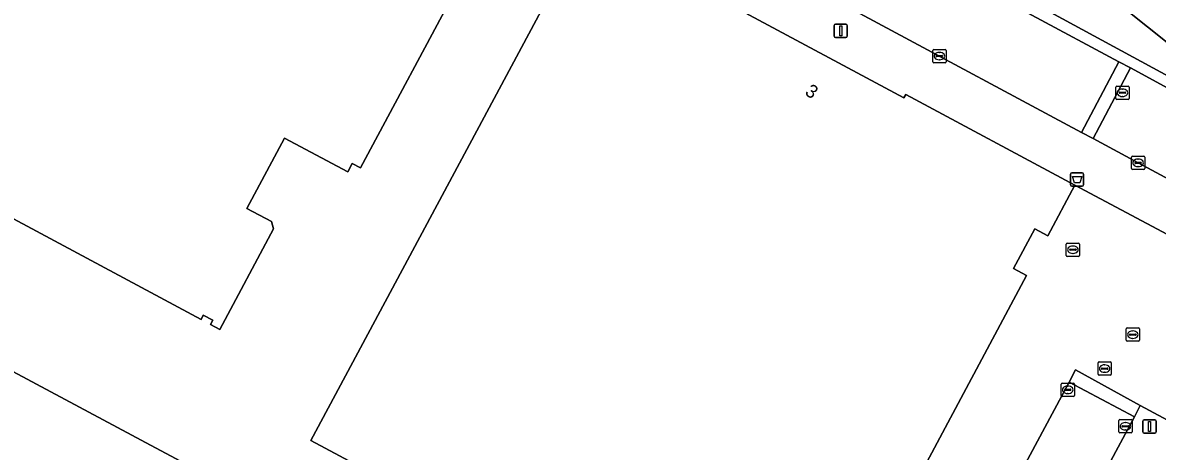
# Model space of a CAD drawing. Extents: x 159489 to 160304, y 383825 to 384531.
# Drawn here: x 160091.6 to 160177, y 383987 to 384019.2 of the extents above; entities that cross this region are included whole.
import ezdxf

# ---------------------------------------------------------------- set-up
doc = ezdxf.new("R2010")
doc.units = 0
for name, color, linetype in [('IMGEO_Afvalbak', 7, 'Continuous'), ('IMGEO_Brandkraan', 7, 'Continuous'), ('IMGEO_Fietspad_gesloten', 7, 'Continuous'), ('IMGEO_Groenvoorziening', 7, 'Continuous'), ('IMGEO_Haag', 7, 'Continuous'), ('IMGEO_Kolk', 7, 'Continuous'), ('IMGEO_Lichtmast', 7, 'Continuous'), ('IMGEO_Pand', 7, 'Continuous'), ('IMGEO_Pand_nummerreeks', 7, 'Continuous'), ('IMGEO_Parkeervlak_open', 7, 'Continuous'), ('IMGEO_Rijbaan_lokaal_open', 7, 'Continuous'), ('IMGEO_Rioolput', 7, 'Continuous'), ('IMGEO_Voetpad_open', 7, 'Continuous')]:
    doc.layers.add(name, color=color, linetype=linetype)

msp = doc.modelspace()

# ---------------------------------------------------------------- linework, layer by layer
at = {"layer": 'IMGEO_Afvalbak'}
for p, q in [((160170.422, 384006.999), (160170.422, 384007.799)), ((160170.422, 384007.799), (160170.422, 384006.999)), ((160170.522, 384007.899), (160171.312, 384007.899)), ((160171.312, 384007.899), (160170.522, 384007.899)), ((160171.412, 384007.799), (160171.412, 384006.999)), ((160171.412, 384006.999), (160171.412, 384007.799)), ((160171.312, 384006.899), (160170.522, 384006.899)), ((160170.522, 384006.899), (160171.312, 384006.899))]:
    msp.add_line(p, q, dxfattribs=at)
msp.add_lwpolyline([(160170.565, 384007.613), (160171.269, 384007.613), (160171.12, 384007.143), (160170.714, 384007.143), (160170.565, 384007.613)], dxfattribs=at)
for centre, start, end in [((160170.522, 384007.799), 90, 180), ((160170.522, 384007.799), 90, 180), ((160171.312, 384007.799), 0, 90), ((160171.312, 384007.799), 360, 90), ((160170.522, 384006.999), 180, 270), ((160170.522, 384006.999), 180, 270), ((160171.312, 384006.999), 270, 0), ((160171.312, 384006.999), 270, 0)]:
    msp.add_arc(centre, 0.1, start, end, dxfattribs=at)
at = {"layer": 'IMGEO_Brandkraan'}
for p, q in [((160173.831, 384013.487), (160173.831, 384014.339)), ((160173.906, 384014.413), (160174.758, 384014.413)), ((160174.09, 384013.907), (160174.09, 384013.919)), ((160174.528, 384013.87), (160174.13, 384013.87)), ((160174.133, 384013.956), (160174.531, 384013.956)), ((160174.319, 384014.193), (160174.344, 384014.193)), ((160174.574, 384013.919), (160174.574, 384013.907)), ((160174.832, 384014.339), (160174.832, 384013.487)), ((160174.758, 384013.413), (160173.906, 384013.413)), ((160174.342, 384013.633), (160174.317, 384013.633))]:
    msp.add_line(p, q, dxfattribs=at)
for points in [[(160173.831, 384013.487), (160173.831, 384014.339)], [(160173.906, 384014.413), (160174.758, 384014.413)], [(160174.832, 384014.339), (160174.832, 384013.487)], [(160174.758, 384013.413), (160173.906, 384013.413)]]:
    msp.add_lwpolyline(points, dxfattribs=at)
for centre, radius, start, end in [((160173.908, 384014.337), 0.0765, 91.55205, 178.44795), ((160173.908, 384014.337), 0.0765, 91.55205, 178.44795), ((160174.13, 384013.916), 0.0403, 85.87752, 175.75265), ((160174.127, 384013.906), 0.0366, 178.93798, 274.71019), ((160174.531, 384013.913), 0.043, 264.86636, 352.45326), ((160174.535, 384013.918), 0.0386, 1.73085, 96.63898), ((160174.756, 384014.337), 0.0765, 1.55205, 88.44795), ((160174.756, 384014.337), 0.0765, 1.55205, 88.44795), ((160173.908, 384013.489), 0.0765, 181.55205, 268.44795), ((160173.908, 384013.489), 0.0765, 181.55205, 268.44795), ((160174.756, 384013.489), 0.0765, 271.55205, 358.44795), ((160174.756, 384013.489), 0.0765, 271.55205, 358.44795)]:
    msp.add_arc(centre, radius, start, end, dxfattribs=at)
for centre, major_axis, ratio, start_param, end_param in [((160174.318, 384013.913), (-0.387, 0.002), 0.722429, 4.712389, 7.853982), ((160174.343, 384013.913), (-0.39, 0.002), 0.717154, 1.570796, 4.712389)]:
    msp.add_ellipse(centre, major_axis=major_axis, ratio=ratio, start_param=start_param, end_param=end_param, dxfattribs=at)
at = {"layer": 'IMGEO_Fietspad_gesloten'}
msp.add_arc((160411.383, 384322.615), 381.739, 230.65996, 232.98021, dxfattribs=at)
at = {"layer": 'IMGEO_Groenvoorziening'}
msp.add_lwpolyline([(160131.209, 384039.227), (160154.779, 384026.564), (160157.18, 384030.947), (160159.808, 384029.547), (160157.408, 384025.152), (160157.615, 384025.041), (160160.198, 384029.912), (160160.718, 384029.61), (160158.589, 384025.586), (160181.06, 384013.373), (160181.832, 384014.395), (160165.111, 384027.771), (160150.52, 384039.966)], dxfattribs=at)
for points in [[(160158.589, 384025.586), (160160.718, 384029.61), (160160.198, 384029.912), (160157.615, 384025.041), (160157.797, 384024.943), (160160.959, 384023.29), (160174.067, 384016.228), (160174.948, 384015.783), (160180.567, 384012.72), (160181.06, 384013.373)], [(160222.175, 383978.311), (160208.803, 383986.055), (160198.276, 383992.025), (160197.709, 383990.969), (160197.211, 383990.041), (160192.709, 383981.65), (160181.682, 383987.567), (160181.522, 383987.266), (160175.662, 383990.401), (160175.227, 383989.542), (160166.206, 383972.782), (160204.74, 383952.299), (160202.537, 383947.878), (160204.164, 383946.923), (160206.839, 383953.974), (160208.315, 383957.395), (160210.086, 383961.009), (160211.861, 383964.14), (160213.201, 383966.234), (160216.197, 383970.382), (160218.883, 383973.89)]]:
    msp.add_lwpolyline(points, close=True, dxfattribs=at)
at = {"layer": 'IMGEO_Haag'}
msp.add_lwpolyline([(160158.589, 384025.586), (160160.718, 384029.61), (160160.198, 384029.912), (160157.615, 384025.041), (160157.797, 384024.943), (160160.959, 384023.29), (160174.067, 384016.228), (160174.948, 384015.783), (160180.567, 384012.72), (160181.06, 384013.373)], close=True, dxfattribs=at)
at = {"layer": 'IMGEO_Kolk'}
for p, q in [((160160.056, 384016.246), (160160.056, 384017.098)), ((160160.131, 384017.172), (160160.983, 384017.172)), ((160161.057, 384017.098), (160161.057, 384016.246)), ((160160.315, 384016.666), (160160.315, 384016.678)), ((160160.753, 384016.629), (160160.355, 384016.629)), ((160160.358, 384016.715), (160160.756, 384016.715)), ((160160.567, 384016.392), (160160.542, 384016.392)), ((160160.544, 384016.952), (160160.569, 384016.952)), ((160160.799, 384016.678), (160160.799, 384016.666)), ((160160.983, 384016.172), (160160.131, 384016.172)), ((160175.012, 384008.221), (160175.012, 384009.073)), ((160175.087, 384009.147), (160175.939, 384009.147)), ((160175.271, 384008.641), (160175.271, 384008.653)), ((160175.709, 384008.604), (160175.311, 384008.604)), ((160175.314, 384008.69), (160175.712, 384008.69)), ((160175.5, 384008.927), (160175.525, 384008.927)), ((160175.755, 384008.653), (160175.755, 384008.641)), ((160176.013, 384009.073), (160176.013, 384008.221)), ((160175.939, 384008.147), (160175.087, 384008.147)), ((160175.523, 384008.367), (160175.498, 384008.367)), ((160174.613, 383995.303), (160174.613, 383996.155)), ((160174.688, 383996.229), (160175.54, 383996.229)), ((160174.872, 383995.723), (160174.872, 383995.735)), ((160174.915, 383995.772), (160175.313, 383995.772)), ((160175.101, 383996.009), (160175.126, 383996.009)), ((160175.356, 383995.735), (160175.356, 383995.723)), ((160175.614, 383996.155), (160175.614, 383995.303)), ((160175.54, 383995.229), (160174.688, 383995.229)), ((160175.31, 383995.686), (160174.912, 383995.686)), ((160175.124, 383995.449), (160175.099, 383995.449)), ((160169.716, 383991.158), (160169.716, 383992.01)), ((160169.791, 383992.084), (160170.643, 383992.084)), ((160169.975, 383991.578), (160169.975, 383991.59)), ((160170.413, 383991.541), (160170.015, 383991.541)), ((160170.018, 383991.627), (160170.416, 383991.627)), ((160170.204, 383991.864), (160170.229, 383991.864)), ((160170.459, 383991.59), (160170.459, 383991.578)), ((160170.717, 383992.01), (160170.717, 383991.158)), ((160170.643, 383991.084), (160169.791, 383991.084)), ((160170.227, 383991.304), (160170.202, 383991.304)), ((160174.06, 383988.414), (160174.06, 383989.266)), ((160174.135, 383989.34), (160174.987, 383989.34)), ((160174.548, 383989.12), (160174.573, 383989.12)), ((160175.061, 383989.266), (160175.061, 383988.414)), ((160174.987, 383988.34), (160174.135, 383988.34)), ((160174.319, 383988.834), (160174.319, 383988.846)), ((160174.757, 383988.797), (160174.359, 383988.797)), ((160174.362, 383988.883), (160174.76, 383988.883)), ((160174.571, 383988.56), (160174.546, 383988.56)), ((160174.803, 383988.846), (160174.803, 383988.834))]:
    msp.add_line(p, q, dxfattribs=at)
for points in [[(160160.056, 384016.246), (160160.056, 384017.098)], [(160160.131, 384017.172), (160160.983, 384017.172)], [(160161.057, 384017.098), (160161.057, 384016.246)], [(160160.983, 384016.172), (160160.131, 384016.172)], [(160175.012, 384008.221), (160175.012, 384009.073)], [(160175.087, 384009.147), (160175.939, 384009.147)], [(160176.013, 384009.073), (160176.013, 384008.221)], [(160175.939, 384008.147), (160175.087, 384008.147)], [(160174.613, 383995.303), (160174.613, 383996.155)], [(160174.688, 383996.229), (160175.54, 383996.229)], [(160175.614, 383996.155), (160175.614, 383995.303)], [(160175.54, 383995.229), (160174.688, 383995.229)], [(160169.716, 383991.158), (160169.716, 383992.01)], [(160169.791, 383992.084), (160170.643, 383992.084)], [(160170.717, 383992.01), (160170.717, 383991.158)], [(160170.643, 383991.084), (160169.791, 383991.084)], [(160174.06, 383988.414), (160174.06, 383989.266)], [(160174.135, 383989.34), (160174.987, 383989.34)], [(160175.061, 383989.266), (160175.061, 383988.414)], [(160174.987, 383988.34), (160174.135, 383988.34)]]:
    msp.add_lwpolyline(points, dxfattribs=at)
for centre, radius, start, end in [((160160.133, 384017.096), 0.0765, 91.55205, 178.44795), ((160160.133, 384017.096), 0.0765, 91.55205, 178.44795), ((160160.981, 384017.096), 0.0765, 1.55205, 88.44795), ((160160.981, 384017.096), 0.0765, 1.55205, 88.44795), ((160160.133, 384016.248), 0.0765, 181.55205, 268.44795), ((160160.133, 384016.248), 0.0765, 181.55205, 268.44795), ((160160.355, 384016.675), 0.0403, 85.87752, 175.75265), ((160160.352, 384016.665), 0.0366, 178.93798, 274.71019), ((160160.756, 384016.672), 0.043, 264.86636, 352.45326), ((160160.76, 384016.677), 0.0386, 1.73085, 96.63898), ((160160.981, 384016.248), 0.0765, 271.55205, 358.44795), ((160160.981, 384016.248), 0.0765, 271.55205, 358.44795), ((160175.089, 384009.071), 0.0765, 91.55205, 178.44795), ((160175.089, 384009.071), 0.0765, 91.55205, 178.44795), ((160175.311, 384008.65), 0.0403, 85.87752, 175.75265), ((160175.308, 384008.64), 0.0366, 178.93798, 274.71019), ((160175.712, 384008.647), 0.043, 264.86636, 352.45326), ((160175.716, 384008.652), 0.0386, 1.73085, 96.63898), ((160175.937, 384009.071), 0.0765, 1.55205, 88.44795), ((160175.937, 384009.071), 0.0765, 1.55205, 88.44795), ((160175.089, 384008.223), 0.0765, 181.55205, 268.44795), ((160175.089, 384008.223), 0.0765, 181.55205, 268.44795), ((160175.937, 384008.223), 0.0765, 271.55205, 358.44795), ((160175.937, 384008.223), 0.0765, 271.55205, 358.44795), ((160174.69, 383996.153), 0.0765, 91.55205, 178.44795), ((160174.69, 383996.153), 0.0765, 91.55205, 178.44795), ((160174.912, 383995.732), 0.0403, 85.87752, 175.75265), ((160175.317, 383995.734), 0.0386, 1.73085, 96.63898), ((160175.538, 383996.153), 0.0765, 1.55205, 88.44795), ((160175.538, 383996.153), 0.0765, 1.55205, 88.44795), ((160174.69, 383995.305), 0.0765, 181.55205, 268.44795), ((160174.69, 383995.305), 0.0765, 181.55205, 268.44795), ((160174.909, 383995.722), 0.0366, 178.93798, 274.71019), ((160175.313, 383995.729), 0.043, 264.86636, 352.45326), ((160175.538, 383995.305), 0.0765, 271.55205, 358.44795), ((160175.538, 383995.305), 0.0765, 271.55205, 358.44795), ((160169.793, 383992.008), 0.0765, 91.55205, 178.44795), ((160169.793, 383992.008), 0.0765, 91.55205, 178.44795), ((160170.015, 383991.587), 0.0403, 85.87752, 175.75265), ((160170.012, 383991.577), 0.0366, 178.93798, 274.71019), ((160170.416, 383991.584), 0.043, 264.86636, 352.45326), ((160170.42, 383991.589), 0.0386, 1.73085, 96.63898), ((160170.641, 383992.008), 0.0765, 1.55205, 88.44795), ((160170.641, 383992.008), 0.0765, 1.55205, 88.44795), ((160169.793, 383991.16), 0.0765, 181.55205, 268.44795), ((160169.793, 383991.16), 0.0765, 181.55205, 268.44795), ((160170.641, 383991.16), 0.0765, 271.55205, 358.44795), ((160170.641, 383991.16), 0.0765, 271.55205, 358.44795), ((160174.137, 383989.264), 0.0765, 91.55205, 178.44795), ((160174.137, 383989.264), 0.0765, 91.55205, 178.44795), ((160174.985, 383989.264), 0.0765, 1.55205, 88.44795), ((160174.985, 383989.264), 0.0765, 1.55205, 88.44795), ((160174.137, 383988.416), 0.0765, 181.55205, 268.44795), ((160174.137, 383988.416), 0.0765, 181.55205, 268.44795), ((160174.359, 383988.843), 0.0403, 85.87752, 175.75265), ((160174.356, 383988.833), 0.0366, 178.93798, 274.71019), ((160174.76, 383988.84), 0.043, 264.86636, 352.45326), ((160174.764, 383988.845), 0.0386, 1.73085, 96.63898), ((160174.985, 383988.416), 0.0765, 271.55205, 358.44795), ((160174.985, 383988.416), 0.0765, 271.55205, 358.44795)]:
    msp.add_arc(centre, radius, start, end, dxfattribs=at)
for centre, major_axis, ratio, start_param, end_param in [((160160.543, 384016.672), (-0.387, 0.002), 0.722429, 4.712389, 7.853982), ((160160.568, 384016.672), (-0.39, 0.002), 0.717154, 1.570796, 4.712389), ((160175.499, 384008.647), (-0.387, 0.002), 0.722429, 4.712389, 7.853982), ((160175.524, 384008.647), (-0.39, 0.002), 0.717154, 1.570796, 4.712389), ((160175.1, 383995.729), (-0.387, 0.002), 0.722429, 4.712389, 7.853982), ((160175.125, 383995.729), (-0.39, 0.002), 0.717154, 1.570796, 4.712389), ((160170.203, 383991.584), (-0.387, 0.002), 0.722429, 4.712389, 7.853982), ((160170.228, 383991.584), (-0.39, 0.002), 0.717154, 1.570796, 4.712389), ((160174.547, 383988.84), (-0.387, 0.002), 0.722429, 4.712389, 7.853982), ((160174.572, 383988.84), (-0.39, 0.002), 0.717154, 1.570796, 4.712389)]:
    msp.add_ellipse(centre, major_axis=major_axis, ratio=ratio, start_param=start_param, end_param=end_param, dxfattribs=at)
at = {"layer": 'IMGEO_Lichtmast'}
for p, q in [((160152.637, 384018.172), (160152.637, 384018.972)), ((160152.637, 384018.972), (160152.637, 384018.172)), ((160152.737, 384019.072), (160153.527, 384019.072)), ((160153.527, 384019.072), (160152.737, 384019.072)), ((160153.627, 384018.972), (160153.627, 384018.172)), ((160153.627, 384018.172), (160153.627, 384018.972)), ((160153.527, 384018.072), (160152.737, 384018.072)), ((160152.737, 384018.072), (160153.527, 384018.072)), ((160175.873, 383988.419), (160175.873, 383989.219)), ((160175.873, 383989.219), (160175.873, 383988.419)), ((160175.973, 383989.319), (160176.763, 383989.319)), ((160176.763, 383989.319), (160175.973, 383989.319)), ((160176.863, 383989.219), (160176.863, 383988.419)), ((160176.863, 383988.419), (160176.863, 383989.219)), ((160176.763, 383988.319), (160175.973, 383988.319)), ((160175.973, 383988.319), (160176.763, 383988.319))]:
    msp.add_line(p, q, dxfattribs=at)
for points in [[(160153.057, 384018.947), (160153.207, 384018.947), (160153.207, 384018.197), (160153.057, 384018.197), (160153.057, 384018.947)], [(160176.293, 383989.194), (160176.443, 383989.194), (160176.443, 383988.444), (160176.293, 383988.444), (160176.293, 383989.194)]]:
    msp.add_lwpolyline(points, dxfattribs=at)
for centre, start, end in [((160152.737, 384018.972), 90, 180), ((160152.737, 384018.972), 90, 180), ((160153.527, 384018.972), 0, 90), ((160153.527, 384018.972), 360, 90), ((160152.737, 384018.172), 180, 270), ((160152.737, 384018.172), 180, 270), ((160153.527, 384018.172), 270, 0), ((160153.527, 384018.172), 270, 0), ((160175.973, 383989.219), 90, 180), ((160175.973, 383989.219), 90, 180), ((160176.763, 383989.219), 0, 90), ((160176.763, 383989.219), 360, 90), ((160175.973, 383988.419), 180, 270), ((160175.973, 383988.419), 180, 270), ((160176.763, 383988.419), 270, 0), ((160176.763, 383988.419), 270, 0)]:
    msp.add_arc(centre, 0.1, start, end, dxfattribs=at)
at = {"layer": 'IMGEO_Pand'}
msp.add_lwpolyline([(160064.654, 384018.46), (160104.986, 383996.869), (160105.16, 383997.195), (160105.866, 383996.817), (160105.691, 383996.491), (160106.397, 383996.114), (160110.451, 384003.687), (160110.287, 384004.228), (160108.438, 384005.22), (160111.27, 384010.507), (160116.029, 384007.96), (160116.365, 384008.586), (160116.983, 384008.257), (160124.439, 384022.177), (160123.823, 384022.508), (160124.154, 384023.126), (160120.106, 384025.292), (160084.358, 384044.424)], dxfattribs=at)
msp.add_lwpolyline([(160129.758, 383978.949), (160132.629, 383977.415), (160137.17, 383974.989), (160136.51, 383973.739), (160141.91, 383970.849), (160140.645, 383968.477), (160139.959, 383967.19), (160145.25, 383964.369), (160147.2, 383968.02), (160149.32, 383966.89), (160167.109, 384000.169), (160166.14, 384000.69), (160167.739, 384003.679), (160168.709, 384003.159), (160170.75, 384006.969), (160158.029, 384013.789), (160157.89, 384013.52), (160133.95, 384026.359), (160113.25, 383987.77), (160118.265, 383985.09)], close=True, dxfattribs=at)
at = {"layer": 'IMGEO_Parkeervlak_open'}
msp.add_lwpolyline([(160166.206, 383972.782), (160175.227, 383989.542), (160170.328, 383992.157), (160163.732, 383979.884), (160153.948, 383961.501)], dxfattribs=at)
at = {"layer": 'IMGEO_Rijbaan_lokaal_open'}
for points in [[(160009.085, 384105.756), (160006.255, 384099.394), (160009.21, 384097.81), (160009.639, 384097.58), (160020.391, 384091.814), (160026.914, 384088.319), (160027.802, 384087.843), (160076.371, 384061.813), (160076.546, 384061.719), (160085.703, 384056.846), (160090.12, 384054.464), (160125.267, 384035.607), (160171.245, 384010.937), (160174.067, 384016.228), (160160.959, 384023.29), (160157.797, 384024.943), (160157.615, 384025.041), (160157.408, 384025.152), (160154.779, 384026.564), (160131.209, 384039.227), (160093.439, 384059.454), (160093.307, 384059.517), (160092.437, 384059.998)], [(160112.894, 383981.13), (160102.73, 383986.602), (160101.565, 383987.222), (160080.061, 383998.706), (160080.037, 383998.719), (160063.157, 384007.772), (160060.193, 384009.342), (160049.329, 384015.207), (160034.853, 384022.885), (160024.957, 384028.212), (160022.599, 384029.439), (160021.949, 384029.788), (160020.34, 384030.653), (160018.329, 384031.734), (160014.376, 384030.545), (160008.131, 384028.667), (160007.666, 384028.527), (160006.585, 384028.193), (160003.802, 384027.333), (160002.83, 384027.039)]]:
    msp.add_lwpolyline(points, dxfattribs=at)
for points in [[(160174.948, 384015.783), (160174.067, 384016.228), (160171.245, 384010.937), (160172.127, 384010.464)], [(160182.097, 384011.968), (160180.567, 384012.72), (160174.948, 384015.783), (160172.127, 384010.464), (160175.513, 384008.647), (160187.713, 384002.099), (160189.651, 384005.574), (160190.53, 384007.455)], [(160170.808, 383993.082), (160170.328, 383992.157), (160175.227, 383989.542), (160175.662, 383990.401)]]:
    msp.add_lwpolyline(points, close=True, dxfattribs=at)
at = {"layer": 'IMGEO_Rioolput'}
for p, q in [((160170.177, 384002.613), (160171.029, 384002.613)), ((160170.102, 384001.687), (160170.102, 384002.539)), ((160170.361, 384002.107), (160170.361, 384002.119)), ((160170.799, 384002.07), (160170.401, 384002.07)), ((160170.404, 384002.156), (160170.802, 384002.156)), ((160170.613, 384001.833), (160170.588, 384001.833)), ((160170.59, 384002.393), (160170.615, 384002.393)), ((160170.845, 384002.119), (160170.845, 384002.107)), ((160171.103, 384002.539), (160171.103, 384001.687)), ((160171.029, 384001.613), (160170.177, 384001.613)), ((160172.493, 383992.751), (160172.493, 383993.603)), ((160172.568, 383993.677), (160173.42, 383993.677)), ((160172.752, 383993.171), (160172.752, 383993.183)), ((160172.795, 383993.22), (160173.193, 383993.22)), ((160172.981, 383993.457), (160173.006, 383993.457)), ((160173.236, 383993.183), (160173.236, 383993.171)), ((160173.494, 383993.603), (160173.494, 383992.751)), ((160173.42, 383992.677), (160172.568, 383992.677)), ((160173.19, 383993.134), (160172.792, 383993.134)), ((160173.004, 383992.897), (160172.979, 383992.897))]:
    msp.add_line(p, q, dxfattribs=at)
for points in [[(160170.177, 384002.613), (160171.029, 384002.613)], [(160170.102, 384001.687), (160170.102, 384002.539)], [(160171.103, 384002.539), (160171.103, 384001.687)], [(160171.029, 384001.613), (160170.177, 384001.613)], [(160172.493, 383992.751), (160172.493, 383993.603)], [(160172.568, 383993.677), (160173.42, 383993.677)], [(160173.494, 383993.603), (160173.494, 383992.751)], [(160173.42, 383992.677), (160172.568, 383992.677)]]:
    msp.add_lwpolyline(points, dxfattribs=at)
for centre, radius, start, end in [((160170.179, 384002.537), 0.0765, 91.55205, 178.44795), ((160170.179, 384002.537), 0.0765, 91.55205, 178.44795), ((160171.027, 384002.537), 0.0765, 1.55205, 88.44795), ((160171.027, 384002.537), 0.0765, 1.55205, 88.44795), ((160170.401, 384002.116), 0.0403, 85.87752, 175.75265), ((160170.398, 384002.106), 0.0366, 178.93798, 274.71019), ((160170.802, 384002.113), 0.043, 264.86636, 352.45326), ((160170.806, 384002.118), 0.0386, 1.73085, 96.63898), ((160170.179, 384001.689), 0.0765, 181.55205, 268.44795), ((160170.179, 384001.689), 0.0765, 181.55205, 268.44795), ((160171.027, 384001.689), 0.0765, 271.55205, 358.44795), ((160171.027, 384001.689), 0.0765, 271.55205, 358.44795), ((160172.57, 383993.601), 0.0765, 91.55205, 178.44795), ((160172.57, 383993.601), 0.0765, 91.55205, 178.44795), ((160172.792, 383993.18), 0.0403, 85.87752, 175.75265), ((160172.789, 383993.17), 0.0366, 178.93798, 274.71019), ((160173.193, 383993.177), 0.043, 264.86636, 352.45326), ((160173.197, 383993.182), 0.0386, 1.73085, 96.63898), ((160173.418, 383993.601), 0.0765, 1.55205, 88.44795), ((160173.418, 383993.601), 0.0765, 1.55205, 88.44795), ((160172.57, 383992.753), 0.0765, 181.55205, 268.44795), ((160172.57, 383992.753), 0.0765, 181.55205, 268.44795), ((160173.418, 383992.753), 0.0765, 271.55205, 358.44795), ((160173.418, 383992.753), 0.0765, 271.55205, 358.44795)]:
    msp.add_arc(centre, radius, start, end, dxfattribs=at)
for centre, major_axis, ratio, start_param, end_param in [((160170.589, 384002.113), (-0.387, 0.002), 0.722429, 4.712389, 7.853982), ((160170.614, 384002.113), (-0.39, 0.002), 0.717154, 1.570796, 4.712389), ((160172.98, 383993.177), (-0.387, 0.002), 0.722429, 4.712389, 7.853982), ((160173.005, 383993.177), (-0.39, 0.002), 0.717154, 1.570796, 4.712389)]:
    msp.add_ellipse(centre, major_axis=major_axis, ratio=ratio, start_param=start_param, end_param=end_param, dxfattribs=at)
at = {"layer": 'IMGEO_Voetpad_open'}
for points in [[(160111.595, 384080.405), (160109.369, 384082.62), (160109.129, 384082.372), (160108.969, 384082.542), (160108.884, 384082.468), (160109.354, 384082.004), (160108.048, 384080.676), (160109.478, 384079.27), (160109.534, 384079.215), (160109.897, 384078.858), (160112.497, 384076.302), (160113.203, 384075.608), (160113.572, 384075.245), (160114.008, 384074.812), (160114.745, 384074.082), (160121.404, 384067.481), (160121.956, 384066.933), (160126.928, 384061.961), (160134.326, 384054.903), (160134.889, 384054.366), (160142.934, 384046.717), (160150.52, 384039.966), (160165.111, 384027.771), (160181.832, 384014.395)], [(160074.709, 384060.323), (160073.755, 384058.611), (160074.776, 384058.065), (160074.653, 384057.835), (160074.445, 384057.447), (160075.061, 384057.116), (160072.374, 384052.088), (160071.43, 384052.592), (160070.91, 384051.621), (160077.333, 384048.184), (160084.358, 384044.424), (160120.106, 384025.292), (160129.889, 384028.984), (160134.173, 384026.793), (160133.95, 384026.359), (160157.89, 384013.52), (160158.029, 384013.789), (160170.75, 384006.969), (160187, 383998.309)], [(160223.515, 383981.702), (160201.372, 383994.348), (160188.55, 384001.577), (160187.713, 384002.099), (160175.513, 384008.647), (160172.127, 384010.464), (160171.245, 384010.937), (160125.267, 384035.607)], [(160118.265, 383985.09), (160113.25, 383987.77), (160133.95, 384026.359), (160134.173, 384026.793), (160129.889, 384028.984), (160120.106, 384025.292), (160124.154, 384023.126), (160123.823, 384022.508), (160124.439, 384022.177), (160116.983, 384008.257), (160116.365, 384008.586), (160116.029, 384007.96), (160111.27, 384010.507), (160108.438, 384005.22), (160110.287, 384004.228), (160110.451, 384003.687), (160106.397, 383996.114), (160105.691, 383996.491), (160105.866, 383996.817), (160105.16, 383997.195), (160104.986, 383996.869), (160064.654, 384018.46)], [(160184.529, 383995.549), (160185.309, 383995.13), (160187, 383998.309), (160170.75, 384006.969), (160168.709, 384003.159), (160167.739, 384003.679), (160166.14, 384000.69), (160167.109, 384000.169), (160149.32, 383966.89), (160147.2, 383968.02), (160145.25, 383964.369), (160139.959, 383967.19), (160140.645, 383968.477)], [(160080.037, 383998.719), (160080.061, 383998.706), (160101.565, 383987.222), (160102.73, 383986.602), (160112.894, 383981.13)], [(160153.948, 383961.501), (160163.732, 383979.884), (160170.328, 383992.157), (160170.808, 383993.082), (160175.662, 383990.401), (160181.522, 383987.266), (160181.682, 383987.567), (160180.559, 383988.169), (160184.529, 383995.549)]]:
    msp.add_lwpolyline(points, dxfattribs=at)
msp.add_arc((160411.383, 384322.615), 381.739, 230.65996, 232.98021, dxfattribs=at)

# ---------------------------------------------------------------- texts
at = {"layer": 'IMGEO_Pand_nummerreeks'}
msp.add_text('3', height=1, rotation=325.48967, dxfattribs=at).set_placement((160150.369, 384013.823))

doc.saveas('drawing.dxf')
